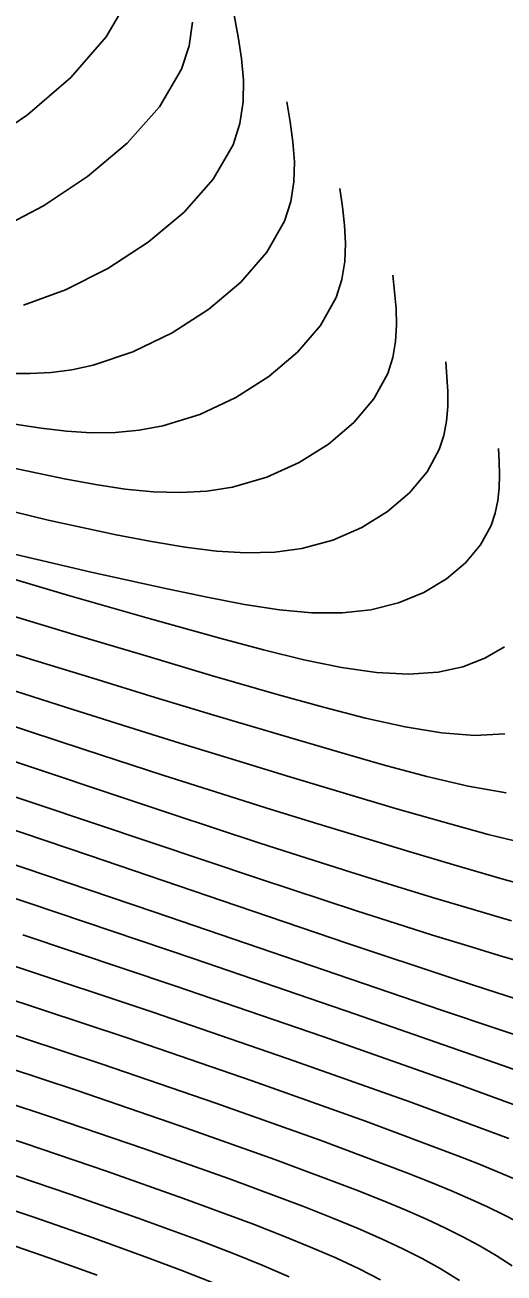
# Model space of a CAD drawing. Extents: x 1378535 to 1380697, y 997729 to 1000024.
# Drawn here: x 1380109.1 to 1380133.2, y 998659.7 to 998722.4 of the extents above; entities that cross this region are included whole.
import ezdxf

# ---------------------------------------------------------------- set-up
doc = ezdxf.new("R2010")
doc.units = 0
for name, color, linetype in [('RD_DTM_BkLn1', 7, 'Continuous'), ('RD_DTM_Major1', 7, 'Continuous'), ('RD_DTM_Minor1', 7, 'Continuous')]:
    doc.layers.add(name, color=color, linetype=linetype)

msp = doc.modelspace()

# ---------------------------------------------------------------- linework, layer by layer
at = {"layer": 'RD_DTM_BkLn1'}
msp.add_spline([(1380175.67, 998511.711), (1380133.166, 998550.295), (1380089.617, 998590.124), (1380045.831, 998629.741), (1380004.729, 998667.113)], degree=3, dxfattribs=at)
at = {"layer": 'RD_DTM_Major1'}
for points in [[(1380119.595, 998722.91), (1380119.802, 998721.817), (1380119.972, 998720.725), (1380120.069, 998719.635), (1380120.054, 998718.548), (1380119.893, 998717.464), (1380119.546, 998716.386), (1380118.547, 998714.661), (1380117.086, 998713.01), (1380115.283, 998711.493), (1380113.258, 998710.168), (1380111.128, 998709.094), (1380109.013, 998708.331)], [(1380132.895, 998701.13), (1380132.925, 998700.469), (1380132.939, 998699.811), (1380132.921, 998699.157), (1380132.856, 998698.512), (1380132.726, 998697.877), (1380132.517, 998697.255), (1380131.984, 998696.285), (1380131.227, 998695.384), (1380130.27, 998694.579), (1380129.14, 998693.897), (1380127.864, 998693.367), (1380126.466, 998693.016), (1380125.036, 998692.865), (1380123.509, 998692.878), (1380121.875, 998693.03), (1380120.126, 998693.297), (1380118.251, 998693.654), (1380116.241, 998694.077), (1380112.421, 998694.918), (1380108.338, 998695.878)], [(1380135.423, 998678.847), (1380133.063, 998679.504), (1380130.648, 998680.208), (1380128.339, 998680.893), (1380126.011, 998681.593), (1380123.64, 998682.318), (1380121.199, 998683.075), (1380118.663, 998683.874), (1380116.008, 998684.724), (1380112.064, 998686.006), (1380103.856, 998688.702)], [(1380139.019, 998668.052), (1380133.062, 998670.149), (1380125.708, 998672.705), (1380117.592, 998675.489), (1380109.345, 998678.273), (1380101.603, 998680.826)], [(1380133.578, 998660.06), (1380132.77, 998660.575), (1380131.913, 998661.083), (1380131.104, 998661.522), (1380130.226, 998661.962), (1380129.262, 998662.409), (1380128.2, 998662.872), (1380127.022, 998663.359), (1380125.714, 998663.877), (1380121.638, 998665.405), (1380116.866, 998667.101), (1380111.705, 998668.864), (1380106.464, 998670.593), (1380101.45, 998672.185), (1380098.703, 998673.017)], [(1380112.716, 998659.589), (1380110.282, 998660.462), (1380107.752, 998661.337)]]:
    msp.add_lwpolyline(points, dxfattribs=at)
at = {"layer": 'RD_DTM_Minor1'}
for points in [[(1380114.394, 998723.913), (1380113.173, 998721.808), (1380111.388, 998719.772), (1380109.214, 998717.898), (1380106.828, 998716.279), (1380104.404, 998715.006), (1380102.118, 998714.172), (1380101.635, 998714.053), (1380101.166, 998713.961), (1380100.712, 998713.898), (1380100.269, 998713.862), (1380099.836, 998713.854), (1380099.413, 998713.875), (1380098.683, 998713.981), (1380097.968, 998714.177), (1380097.26, 998714.465), (1380096.551, 998714.846), (1380095.831, 998715.321), (1380095.093, 998715.894), (1380092.927, 998717.947), (1380090.625, 998720.542), (1380088.262, 998723.477)], [(1380117.508, 998722.548), (1380117.337, 998721.369), (1380116.956, 998720.191), (1380115.843, 998718.297), (1380114.218, 998716.474), (1380112.228, 998714.792), (1380110.02, 998713.321), (1380107.743, 998712.13)], [(1380122.255, 998718.554), (1380122.423, 998717.546), (1380122.558, 998716.539), (1380122.63, 998715.535), (1380122.605, 998714.536), (1380122.451, 998713.542), (1380122.138, 998712.556), (1380121.245, 998710.988), (1380119.942, 998709.494), (1380118.323, 998708.129), (1380116.482, 998706.942), (1380114.513, 998705.987), (1380112.51, 998705.316), (1380111.45, 998705.087), (1380110.399, 998704.948), (1380109.351, 998704.89), (1380108.297, 998704.904)], [(1380124.915, 998714.198), (1380125.045, 998713.274), (1380125.148, 998712.352), (1380125.195, 998711.434), (1380125.159, 998710.522), (1380125.013, 998709.617), (1380124.728, 998708.722), (1380123.936, 998707.304), (1380122.783, 998705.962), (1380121.341, 998704.741), (1380119.684, 998703.687), (1380117.884, 998702.846), (1380116.014, 998702.264), (1380114.826, 998702.045), (1380113.63, 998701.937), (1380112.416, 998701.925), (1380111.175, 998701.999), (1380109.897, 998702.147), (1380108.573, 998702.357)], [(1380127.575, 998709.842), (1380127.669, 998709.004), (1380127.74, 998708.168), (1380127.764, 998707.337), (1380127.718, 998706.512), (1380127.578, 998705.696), (1380127.32, 998704.892), (1380126.622, 998703.623), (1380125.609, 998702.429), (1380124.338, 998701.349), (1380122.862, 998700.422), (1380121.236, 998699.689), (1380119.515, 998699.188), (1380118.225, 998698.987), (1380116.902, 998698.915), (1380115.536, 998698.956), (1380114.116, 998699.094), (1380112.632, 998699.314), (1380111.072, 998699.599), (1380108.121, 998700.229)], [(1380130.235, 998705.486), (1380130.296, 998704.736), (1380130.336, 998703.988), (1380130.338, 998703.246), (1380130.281, 998702.51), (1380130.146, 998701.785), (1380129.913, 998701.072), (1380129.3, 998699.953), (1380128.42, 998698.905), (1380127.311, 998697.963), (1380126.012, 998697.159), (1380124.564, 998696.527), (1380123.006, 998696.099), (1380121.64, 998695.917), (1380120.213, 998695.88), (1380118.714, 998695.97), (1380117.131, 998696.166), (1380115.454, 998696.449), (1380113.672, 998696.797), (1380110.26, 998697.532), (1380106.624, 998698.419)], [(1380133.185, 998691.162), (1380132.21, 998690.597), (1380131.096, 998690.166), (1380129.856, 998689.891), (1380128.372, 998689.788), (1380126.755, 998689.874), (1380125, 998690.124), (1380123.105, 998690.511), (1380121.068, 998691.01), (1380118.884, 998691.594), (1380115.214, 998692.62), (1380111.342, 998693.735), (1380107.429, 998694.881)], [(1380133.206, 998686.791), (1380131.697, 998686.717), (1380130.022, 998686.844), (1380128.189, 998687.142), (1380126.207, 998687.579), (1380124.085, 998688.127), (1380121.834, 998688.756), (1380118.517, 998689.715), (1380115.056, 998690.738), (1380111.539, 998691.792), (1380108.055, 998692.844)], [(1380133.277, 998683.826), (1380131.364, 998684.169), (1380129.294, 998684.653), (1380127.092, 998685.241), (1380124.781, 998685.9), (1380121.812, 998686.771), (1380118.75, 998687.684), (1380115.632, 998688.627), (1380112.492, 998689.587), (1380109.367, 998690.55), (1380106.291, 998691.504)], [(1380134.526, 998681.212), (1380132.368, 998681.74), (1380130.085, 998682.365), (1380127.719, 998683.049), (1380125.084, 998683.828), (1380122.4, 998684.633), (1380119.664, 998685.465), (1380116.876, 998686.324), (1380114.032, 998687.212), (1380111.131, 998688.129), (1380107.75, 998689.209)], [(1380133.544, 998677.393), (1380131.563, 998677.98), (1380129.579, 998678.576), (1380127.556, 998679.194), (1380125.458, 998679.847), (1380123.249, 998680.547), (1380120.893, 998681.307), (1380116.442, 998682.77), (1380106.726, 998686.005)], [(1380134.528, 998675.182), (1380132.93, 998675.656), (1380131.29, 998676.152), (1380129.571, 998676.682), (1380127.739, 998677.26), (1380125.757, 998677.898), (1380120.882, 998679.507), (1380115.429, 998681.335), (1380109.688, 998683.264), (1380103.95, 998685.173)], [(1380133.715, 998673.495), (1380132.25, 998673.962), (1380130.657, 998674.48), (1380125.259, 998676.278), (1380119.007, 998678.399), (1380112.322, 998680.674), (1380105.628, 998682.935)], [(1380135.617, 998671.029), (1380130.028, 998672.914), (1380115.618, 998677.832), (1380107.936, 998680.432)], [(1380135.967, 998667.319), (1380130.713, 998669.238), (1380124.064, 998671.58), (1380116.619, 998674.137), (1380108.975, 998676.702)], [(1380133.402, 998666.454), (1380128.48, 998668.285), (1380122.322, 998670.468), (1380115.458, 998672.824), (1380108.413, 998675.174)], [(1380133.647, 998664.447), (1380132.809, 998664.803), (1380131.881, 998665.183), (1380130.851, 998665.591), (1380126.205, 998667.333), (1380120.51, 998669.357), (1380114.218, 998671.514), (1380107.78, 998673.652)], [(1380133.838, 998662.268), (1380133.122, 998662.641), (1380132.339, 998663.022), (1380131.478, 998663.415), (1380130.525, 998663.828), (1380129.466, 998664.265), (1380128.287, 998664.733), (1380123.919, 998666.374), (1380118.684, 998668.236), (1380112.96, 998670.195), (1380107.125, 998672.126)], [(1380130.924, 998659.325), (1380129.957, 998659.921), (1380129.051, 998660.426), (1380128.073, 998660.924), (1380127.009, 998661.423), (1380125.841, 998661.932), (1380124.555, 998662.461), (1380123.134, 998663.02), (1380119.361, 998664.428), (1380115.043, 998665.961), (1380110.422, 998667.537), (1380105.74, 998669.078)], [(1380126.961, 998659.353), (1380125.88, 998659.908), (1380124.711, 998660.456), (1380123.439, 998661.008), (1380122.05, 998661.574), (1380120.528, 998662.165), (1380117.061, 998663.447), (1380113.187, 998664.815), (1380109.093, 998666.205), (1380104.97, 998667.557)], [(1380122.372, 998659.509), (1380121.002, 998660.098), (1380119.521, 998660.695), (1380117.915, 998661.311), (1380114.771, 998662.462), (1380111.34, 998663.666), (1380107.766, 998664.875)], [(1380118.539, 998659.2), (1380116.978, 998659.821), (1380115.308, 998660.452), (1380112.509, 998661.467), (1380109.527, 998662.507), (1380106.465, 998663.537)]]:
    msp.add_lwpolyline(points, dxfattribs=at)

doc.saveas('drawing.dxf')
